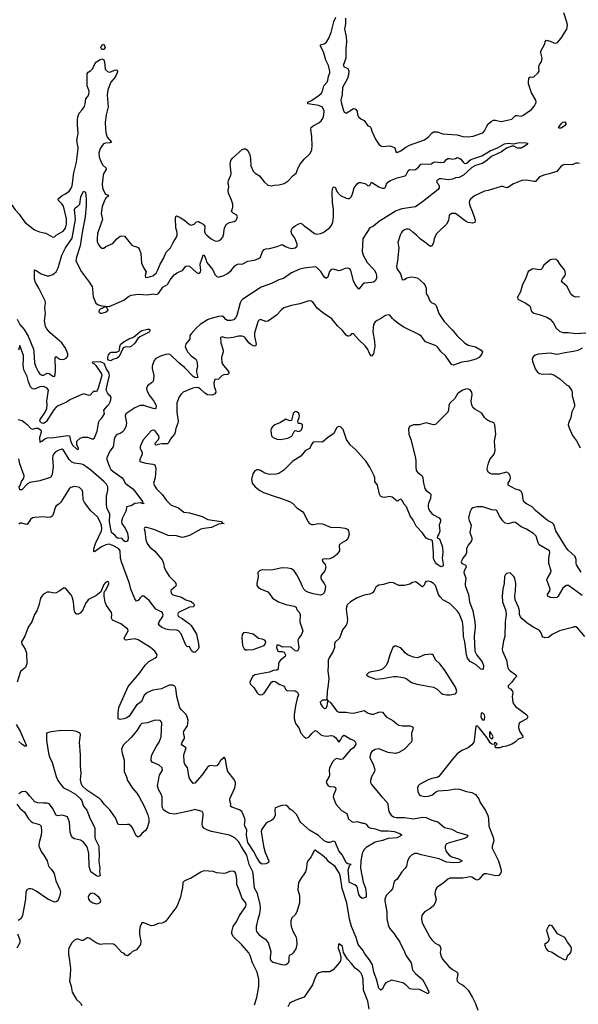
# Model space of a CAD drawing. Header units: inches. Extents: x 1384664 to 1536621, y 460766 to 646467.
# Tile 264 of 488: x 1491808 to 1497938, y 511536 to 522334. Entities that reach past the tile are written whole.
import ezdxf

# ---------------------------------------------------------------- set-up
doc = ezdxf.new("R2010")
doc.units = ezdxf.units.IN
doc.header["$MEASUREMENT"] = 0
doc.layers.add('B4591', color=7, linetype='Continuous')
doc.layers.add('B4592', color=7, linetype='Continuous')

msp = doc.modelspace()

# ---------------------------------------------------------------- linework, layer by layer
at = {"layer": 'B4591', "color": 5}
for points, elevation in [([(1491782, 519050), (1491810, 518990), (1491856, 518936), (1491902, 518862), (1491959, 518719), (1491965, 518690), (1491970, 518570), (1491985, 518525), (1492010, 518477), (1492028, 518448), (1492050, 518437), (1492070, 518437), (1492110, 518456), (1492130, 518452), (1492170, 518423), (1492190, 518419), (1492198, 518442), (1492202, 518490), (1492196, 518630), (1492210, 518639), (1492225, 518625), (1492250, 518610), (1492290, 518608), (1492317, 518623), (1492336, 518644), (1492338, 518670), (1492311, 518730), (1492271, 518790), (1492141, 518901), (1492105, 518945), (1492090, 518970), (1492080, 519030), (1492090, 519110), (1492084, 519170), (1492090, 519230), (1492086, 519250), (1492018, 519390), (1491980, 519450), (1491972, 519488), (1491970, 519590), (1491990, 519585), (1492045, 519545), (1492110, 519526), (1492130, 519525), (1492170, 519539), (1492210, 519570), (1492230, 519612), (1492270, 519750), (1492311, 519830), (1492384, 519936), (1492395, 520000)], 660), ([(1495616, 520000), (1495583, 519950), (1495575, 519930), (1495565, 519790), (1495578, 519750), (1495620, 519670), (1495698, 519590), (1495718, 519558), (1495724, 519530), (1495723, 519497), (1495709, 519471), (1495690, 519456), (1495670, 519450), (1495590, 519444), (1495571, 519429), (1495530, 519379), (1495490, 519429), (1495470, 519469), (1495442, 519582), (1495430, 519600), (1495410, 519610), (1495375, 519605), (1495330, 519582), (1495310, 519579), (1495250, 519596), (1495227, 519593), (1495209, 519571), (1495189, 519511), (1495170, 519495), (1495150, 519515), (1495114, 519574), (1495070, 519616), (1495050, 519622), (1494930, 519609), (1494883, 519597), (1494790, 519556), (1494703, 519497), (1494650, 519481), (1494570, 519442), (1494458, 519402), (1494257, 519270), (1494237, 519250), (1494227, 519230), (1494192, 519090), (1494177, 519063), (1494157, 519043), (1494130, 519035), (1494090, 519036), (1494070, 519047), (1494050, 519070), (1494030, 519083), (1493990, 519079), (1493893, 519053), (1493870, 519043), (1493787, 518990), (1493747, 518953), (1493689, 518890), (1493676, 518870), (1493674, 518830), (1493630, 518780), (1493624, 518750), (1493630, 518730), (1493650, 518690), (1493690, 518648), (1493740, 518610), (1493753, 518590), (1493761, 518530), (1493749, 518491), (1493749, 518470), (1493764, 518410), (1493750, 518405), (1493731, 518409), (1493710, 518422), (1493618, 518518), (1493553, 518570), (1493461, 518661), (1493446, 518666), (1493410, 518661), (1493355, 518645), (1493301, 518619), (1493283, 518597), (1493265, 518550), (1493262, 518530), (1493262, 518510), (1493280, 518430), (1493276, 518384), (1493271, 518369), (1493255, 518350), (1493210, 518320), (1493201, 518290), (1493205, 518270), (1493230, 518215), (1493279, 518150), (1493303, 518110), (1493307, 518090), (1493303, 518077), (1493293, 518067), (1493272, 518068), (1493170, 518104), (1493130, 518103), (1493070, 518077), (1492972, 518010), (1492964, 517990), (1492980, 517910), (1492972, 517870), (1492952, 517830), (1492933, 517810), (1492910, 517797), (1492875, 517785), (1492856, 517764), (1492844, 517730), (1492839, 517670), (1492833, 517650), (1492798, 517602), (1492765, 517530), (1492765, 517510), (1492795, 517430), (1492810, 517402), (1492830, 517382), (1492931, 517310), (1492947, 517290), (1492965, 517250), (1493050, 517188), (1493083, 517150), (1493154, 517050), (1493151, 517031), (1493171, 517029), (1493170, 517026), (1493169, 517029), (1493151, 517029), (1493137, 517037), (1493072, 517028), (1493030, 517003), (1492982, 516990), (1492975, 516950), (1492935, 516870), (1492924, 516830), (1492929, 516810), (1492969, 516750), (1492990, 516703), (1492997, 516650), (1492993, 516627), (1492986, 516614), (1492970, 516607), (1492950, 516618), (1492930, 516649), (1492890, 516645), (1492879, 516650), (1492856, 516676), (1492814, 516710), (1492795, 516825), (1492797, 516910), (1492791, 516931), (1492769, 516970), (1492759, 517010), (1492762, 517110), (1492776, 517176), (1492775, 517210), (1492759, 517239), (1492731, 517271), (1492590, 517395), (1492510, 517451), (1492490, 517458), (1492410, 517470), (1492381, 517481), (1492351, 517511), (1492290, 517613), (1492270, 517625), (1492229, 517610), (1492197, 517590), (1492180, 517570), (1492172, 517550), (1492168, 517530), (1492175, 517430), (1492165, 517350), (1492150, 517318), (1492132, 517308), (1492030, 517275), (1491920, 517260), (1491895, 517245), (1491830, 517179), (1491810, 517178), (1491802, 517210), (1491813, 517227), (1491829, 517270), (1491855, 517305), (1491857, 517330), (1491810, 517464), (1491797, 517517)], 660), ([(1495999, 520000), (1495984, 519970), (1495959, 519890), (1495967, 519830), (1495954, 519690), (1495944, 519630), (1495946, 519606), (1495987, 519547), (1496006, 519486), (1496010, 519482), (1496030, 519484), (1496058, 519502), (1496090, 519510), (1496110, 519512), (1496150, 519508), (1496178, 519498), (1496242, 519442), (1496258, 519418), (1496267, 519390), (1496270, 519328), (1496286, 519306), (1496309, 519250), (1496331, 519230), (1496359, 519219), (1496378, 519198), (1496408, 519110), (1496465, 519025), (1496554, 518934), (1496607, 518867), (1496689, 518789), (1496730, 518764), (1496810, 518746), (1496873, 518710), (1496885, 518690), (1496879, 518670), (1496850, 518630), (1496814, 518610), (1496735, 518590), (1496661, 518579), (1496570, 518544), (1496550, 518550), (1496484, 518644), (1496435, 518690), (1496398, 518738), (1496377, 518757), (1496262, 518802), (1496218, 518858), (1496196, 518876), (1496023, 518963), (1495962, 519002), (1495919, 519039), (1495898, 519058), (1495870, 519094), (1495850, 519098), (1495824, 519090), (1495780, 519060), (1495730, 519035), (1495710, 519020), (1495692, 518990), (1495685, 518910), (1495702, 518810), (1495704, 518750), (1495690, 518669), (1495670, 518645), (1495650, 518664), (1495623, 518723), (1495598, 518758), (1495526, 518826), (1495470, 518889), (1495450, 518889), (1495430, 518865), (1495418, 518862), (1495410, 518862), (1495390, 518875), (1495350, 518925), (1495297, 518977), (1495234, 519054), (1495130, 519121), (1495072, 519170), (1495030, 519232), (1495010, 519246), (1494990, 519250), (1494970, 519248), (1494882, 519218), (1494790, 519201), (1494708, 519172), (1494678, 519150), (1494626, 519094), (1494550, 519037), (1494530, 519027), (1494510, 519025), (1494450, 519045), (1494430, 519036), (1494421, 519019), (1494384, 518896), (1494384, 518864), (1494403, 518777), (1494399, 518761), (1494390, 518753), (1494370, 518756), (1494343, 518770), (1494322, 518790), (1494283, 518843), (1494270, 518855), (1494250, 518863), (1494210, 518864), (1494150, 518848), (1494090, 518841), (1494063, 518843), (1494030, 518856), (1494011, 518850), (1494016, 518790), (1494040, 518710), (1494040, 518690), (1494023, 518630), (1494028, 518570), (1494043, 518543), (1494090, 518490), (1494103, 518470), (1494103, 518457), (1494101, 518450), (1494090, 518444), (1494050, 518440), (1494030, 518432), (1493990, 518390), (1493950, 518387), (1493940, 518350), (1493944, 518310), (1493958, 518270), (1493959, 518250), (1493950, 518230), (1493925, 518215), (1493870, 518220), (1493839, 518239), (1493790, 518285), (1493770, 518296), (1493750, 518300), (1493707, 518293), (1493603, 518250), (1493577, 518223), (1493553, 518190), (1493532, 518128), (1493533, 518030), (1493546, 517930), (1493544, 517910), (1493520, 517850), (1493515, 517810), (1493507, 517790), (1493463, 517737), (1493443, 517697), (1493430, 517684), (1493370, 517682), (1493325, 517675), (1493310, 517668), (1493298, 517670), (1493296, 517690), (1493330, 517731), (1493338, 517750), (1493336, 517770), (1493290, 517829), (1493270, 517833), (1493250, 517825), (1493168, 517730), (1493145, 517690), (1493131, 517650), (1493131, 517630), (1493151, 517590), (1493153, 517570), (1493125, 517510), (1493128, 517490), (1493191, 517470), (1493270, 517459), (1493292, 517452), (1493302, 517410), (1493294, 517310), (1493277, 517250), (1493282, 517230), (1493310, 517188), (1493370, 517128), (1493420, 517060), (1493470, 517010), (1493550, 516982), (1493610, 516932), (1493670, 516925), (1493810, 516887), (1493874, 516854), (1494018, 516830), (1494034, 516814), (1494051, 516810), (1493990, 516803), (1493914, 516766), (1493830, 516755), (1493795, 516745), (1493670, 516677), (1493610, 516657), (1493590, 516656), (1493530, 516672), (1493438, 516678), (1493290, 516740), (1493191, 516769), (1493178, 516762), (1493175, 516750), (1493183, 516723), (1493192, 516630), (1493207, 516590), (1493238, 516550), (1493289, 516509), (1493370, 516410), (1493388, 516372), (1493395, 516330), (1493410, 516288), (1493448, 516230), (1493510, 516170), (1493521, 516150), (1493525, 516130), (1493520, 516120), (1493470, 516079), (1493467, 516070), (1493470, 516043), (1493490, 516025), (1493582, 516002), (1493633, 515973), (1493690, 515952), (1493715, 515930), (1493727, 515910), (1493710, 515893), (1493670, 515890), (1493550, 515832), (1493541, 515810), (1493550, 515789), (1493590, 515766), (1493670, 515710), (1493690, 515691), (1493750, 515595), (1493772, 515488), (1493774, 515450), (1493768, 515430), (1493730, 515395), (1493710, 515396), (1493692, 515412), (1493670, 515459), (1493650, 515455), (1493630, 515473), (1493580, 515600), (1493551, 515631), (1493530, 515640), (1493450, 515642), (1493411, 515650), (1493365, 515670), (1493341, 515690), (1493331, 515710), (1493337, 515730), (1493379, 515790), (1493382, 515810), (1493379, 515819), (1493374, 515830), (1493361, 515841), (1493301, 515870), (1493230, 515965), (1493170, 516010), (1493150, 516012), (1493130, 515995), (1493110, 515965), (1493090, 515956), (1493070, 515981), (1493026, 516090), (1493013, 516150), (1492926, 516390), (1492916, 516430), (1492909, 516509), (1492894, 516534), (1492830, 516569), (1492790, 516582), (1492754, 516574), (1492706, 516554), (1492630, 516497), (1492623, 516503), (1492623, 516530), (1492641, 516590), (1492707, 516730), (1492711, 516751), (1492705, 516790), (1492681, 516850), (1492662, 516882), (1492587, 516947), (1492519, 517039), (1492506, 517070), (1492502, 517150), (1492494, 517174), (1492463, 517203), (1492432, 517212), (1492410, 517214), (1492370, 517204), (1492350, 517190), (1492258, 517042), (1492239, 517021), (1492210, 517002), (1492201, 516990), (1492176, 516910), (1492167, 516893), (1492150, 516877), (1492115, 516875), (1492070, 516882), (1491970, 516876), (1491950, 516870), (1491926, 516854), (1491890, 516798), (1491870, 516800), (1491830, 516812), (1491810, 516812), (1491798, 516802)], 680), ([(1492059, 520000), (1492094, 519994), (1492170, 519950), (1492190, 519951), (1492210, 519971), (1492258, 520000)], 680), ([(1492495, 520000), (1492470, 519855), (1492430, 519730), (1492426, 519690), (1492488, 519568), (1492576, 519450), (1492603, 519403), (1492608, 519388), (1492610, 519330), (1492616, 519296), (1492645, 519225), (1492670, 519207), (1492710, 519194), (1492790, 519190), (1492950, 519258), (1493002, 519298), (1493030, 519312), (1493110, 519325), (1493210, 519315), (1493270, 519329), (1493310, 519319), (1493330, 519332), (1493379, 519401), (1493430, 519430), (1493458, 519482), (1493504, 519536), (1493539, 519561), (1493596, 519584), (1493630, 519630), (1493650, 519635), (1493670, 519630), (1493750, 519560), (1493770, 519550), (1493784, 519556), (1493793, 519567), (1493796, 519584), (1493789, 519649), (1493792, 519668), (1493805, 519695), (1493823, 519750), (1493830, 519755), (1493842, 519730), (1493860, 519670), (1493926, 519590), (1493950, 519540), (1493970, 519518), (1493990, 519510), (1494050, 519529), (1494090, 519550), (1494130, 519583), (1494170, 519633), (1494190, 519650), (1494210, 519656), (1494250, 519654), (1494310, 519686), (1494384, 519696), (1494430, 519713), (1494450, 519731), (1494472, 519790), (1494490, 519814), (1494510, 519821), (1494550, 519825), (1494633, 519847), (1494690, 519869), (1494725, 519845), (1494760, 519830), (1494794, 519826), (1494830, 519831), (1494853, 519850), (1494854, 519874), (1494824, 519944), (1494792, 519990), (1494790, 520000)], 660), ([(1492667, 520000), (1492663, 519990), (1492658, 519930), (1492660, 519900), (1492670, 519871), (1492690, 519843), (1492710, 519828), (1492730, 519828), (1492754, 519846), (1492830, 519878), (1492873, 519930), (1492910, 519959), (1492930, 519965), (1492958, 519958), (1493040, 519860), (1493053, 519853), (1493100, 519840), (1493113, 519833), (1493120, 519820), (1493136, 519770), (1493145, 519665), (1493170, 519610), (1493197, 519570), (1493186, 519530), (1493190, 519508), (1493218, 519510), (1493270, 519524), (1493305, 519555), (1493325, 519590), (1493350, 519651), (1493387, 519713), (1493416, 519784), (1493464, 519830), (1493493, 519890), (1493530, 519950), (1493537, 519970), (1493537, 519990), (1493535, 520000)], 680), ([(1493841, 520000), (1493845, 519990), (1493861, 519970), (1493910, 519929), (1493950, 519910), (1493970, 519906), (1493990, 519908), (1494010, 519918), (1494038, 519950), (1494050, 519990), (1494050, 520000)], 680), ([(1495030, 520000), (1495043, 519990), (1495070, 519982), (1495110, 519988), (1495137, 520000)], 660), ([(1496397, 520000), (1496378, 519982), (1496358, 519930), (1496350, 519889), (1496330, 519849), (1496310, 519850), (1496255, 519895), (1496206, 519926), (1496163, 519970), (1496127, 520000)], 680), ([(1497950, 519294), (1497912, 519292), (1497881, 519301), (1497861, 519321), (1497813, 519410), (1497766, 519450), (1497755, 519470), (1497765, 519490), (1497794, 519530), (1497798, 519550), (1497795, 519570), (1497787, 519590), (1497738, 519650), (1497712, 519690), (1497690, 519704), (1497650, 519707), (1497625, 519695), (1497560, 519640), (1497539, 519601), (1497530, 519593), (1497510, 519592), (1497450, 519602), (1497430, 519598), (1497389, 519571), (1497358, 519490), (1497326, 519430), (1497302, 519350), (1497272, 519290), (1497275, 519270), (1497310, 519249), (1497364, 519224), (1497400, 519200), (1497410, 519190), (1497422, 519142), (1497430, 519130), (1497450, 519116), (1497510, 519100), (1497591, 519071), (1497629, 519049), (1497665, 519005), (1497696, 518950), (1497730, 518919), (1497770, 518904), (1497830, 518905), (1497910, 518894), (1498019, 518899)], 720), ([(1491790, 517948), (1491837, 517937), (1491890, 517896), (1491930, 517850), (1491950, 517842), (1491986, 517854), (1492010, 517854), (1492037, 517837), (1492044, 517830), (1492045, 517810), (1492026, 517750), (1492030, 517702), (1492050, 517710), (1492083, 517737), (1492110, 517747), (1492182, 517750), (1492335, 517775), (1492353, 517770), (1492370, 517706), (1492390, 517665), (1492430, 517626), (1492444, 517624), (1492450, 517618), (1492454, 517630), (1492437, 517670), (1492437, 517710), (1492470, 517743), (1492505, 517755), (1492536, 517756), (1492554, 517754), (1492610, 517734), (1492630, 517749), (1492659, 517821), (1492664, 517864), (1492677, 517923), (1492683, 517937), (1492712, 517970), (1492738, 518010), (1492730, 518053), (1492770, 518099), (1492788, 518112), (1492804, 518150), (1492811, 518190), (1492802, 518210), (1492790, 518216), (1492770, 518241), (1492758, 518270), (1492770, 518342), (1492795, 518430), (1492785, 518465), (1492757, 518510), (1492738, 518558), (1492714, 518574), (1492690, 518581), (1492610, 518579), (1492605, 518575), (1492605, 518570), (1492623, 518563), (1492643, 518543), (1492705, 518450), (1492711, 518430), (1492670, 518291), (1492650, 518252), (1492630, 518261), (1492609, 518250), (1492583, 518217), (1492570, 518211), (1492510, 518230), (1492490, 518225), (1492367, 518170), (1492320, 518140), (1492230, 518100), (1492210, 518086), (1492183, 518057), (1492097, 517923), (1492070, 517907), (1492050, 517910), (1492030, 517930), (1492033, 517950), (1492087, 518030), (1492105, 518070), (1492111, 518110), (1492106, 518150), (1492123, 518270), (1492110, 518292), (1492070, 518312), (1492030, 518309), (1491970, 518282), (1491950, 518284), (1491926, 518306), (1491903, 518363), (1491890, 518419), (1491855, 518495), (1491845, 518550), (1491851, 518611), (1491850, 518651), (1491810, 518762), (1491796, 518710)], 640), ([(1497981, 518730), (1497933, 518707), (1497886, 518694), (1497790, 518681), (1497724, 518664), (1497703, 518663), (1497630, 518678), (1497496, 518664), (1497465, 518655), (1497443, 518637), (1497433, 518610), (1497437, 518590), (1497465, 518505), (1497490, 518467), (1497514, 518454), (1497546, 518446), (1497630, 518450), (1497670, 518439), (1497735, 518395), (1497810, 518331), (1497830, 518319), (1497864, 518270), (1497870, 518250), (1497871, 518209), (1497898, 518118), (1497898, 518090), (1497868, 518032), (1497856, 517970), (1497831, 517910), (1497828, 517890), (1497837, 517857), (1497875, 517775), (1497917, 517717), (1497958, 517638)], 720), ([(1497970, 516274), (1497917, 516357), (1497913, 516370), (1497914, 516414), (1497905, 516445), (1497830, 516512), (1497810, 516539), (1497693, 516730), (1497670, 516797), (1497650, 516815), (1497601, 516841), (1497470, 516952), (1497430, 516991), (1497370, 517023), (1497343, 517043), (1497332, 517070), (1497327, 517130), (1497310, 517160), (1497290, 517175), (1497250, 517185), (1497169, 517230), (1497169, 517250), (1497191, 517289), (1497194, 517310), (1497192, 517330), (1497176, 517356), (1497150, 517371), (1497070, 517350), (1496990, 517350), (1496970, 517356), (1496950, 517370), (1496940, 517390), (1496939, 517410), (1496951, 517470), (1496968, 517510), (1497015, 517570), (1497026, 517610), (1497020, 517710), (1497032, 517790), (1497022, 517890), (1497010, 517911), (1496953, 517933), (1496929, 517949), (1496910, 517970), (1496878, 518018), (1496802, 518062), (1496782, 518082), (1496768, 518110), (1496764, 518150), (1496775, 518225), (1496771, 518250), (1496753, 518273), (1496730, 518283), (1496710, 518284), (1496670, 518270), (1496630, 518246), (1496613, 518230), (1496582, 518178), (1496529, 518130), (1496519, 518101), (1496515, 518050), (1496507, 518030), (1496380, 517900), (1496370, 517893), (1496350, 517891), (1496270, 517912), (1496190, 517890), (1496130, 517890), (1496087, 517873), (1496073, 517847), (1496078, 517790), (1496101, 517730), (1496151, 517530), (1496157, 517490), (1496154, 517430), (1496158, 517390), (1496173, 517370), (1496207, 517347), (1496224, 517330), (1496233, 517310), (1496239, 517250), (1496254, 517194), (1496269, 517169), (1496305, 517145), (1496318, 517130), (1496316, 517084), (1496293, 517030), (1496290, 517010), (1496290, 516990), (1496296, 516970), (1496310, 516943), (1496330, 516918), (1496350, 516902), (1496412, 516872), (1496426, 516850), (1496425, 516830), (1496413, 516790), (1496417, 516723), (1496407, 516693), (1496393, 516670), (1496391, 516651), (1496410, 516639), (1496421, 516621), (1496448, 516550), (1496452, 516490), (1496445, 516430), (1496456, 516364), (1496454, 516346), (1496442, 516338), (1496430, 516335), (1496384, 516364), (1496370, 516381), (1496354, 516414), (1496349, 516430), (1496350, 516490), (1496337, 516617), (1496327, 516627), (1496290, 516636), (1496270, 516648), (1496223, 516710), (1496159, 516779), (1496125, 516845), (1496093, 516893), (1496054, 516990), (1496025, 517025), (1496010, 517056), (1495990, 517076), (1495971, 517070), (1495962, 517058), (1495950, 517052), (1495896, 517096), (1495870, 517104), (1495810, 517093), (1495790, 517097), (1495767, 517110), (1495757, 517130), (1495733, 517230), (1495707, 517270), (1495704, 517310), (1495698, 517330), (1495650, 517425), (1495610, 517490), (1495495, 517615), (1495435, 517670), (1495395, 517730), (1495358, 517838), (1495330, 517868), (1495310, 517873), (1495290, 517862), (1495250, 517792), (1495190, 517753), (1495130, 517699), (1495050, 517705), (1495030, 517700), (1495010, 517676), (1494997, 517643), (1494988, 517632), (1494945, 517610), (1494892, 517548), (1494806, 517494), (1494706, 517394), (1494650, 517358), (1494622, 517350), (1494550, 517346), (1494499, 517359), (1494451, 517391), (1494430, 517398), (1494410, 517397), (1494390, 517388), (1494367, 517353), (1494352, 517290), (1494359, 517250), (1494392, 517210), (1494442, 517170), (1494485, 517150), (1494610, 517104), (1494670, 517087), (1494769, 517049), (1494803, 517030), (1494850, 516980), (1494910, 516939), (1494930, 516914), (1494970, 516832), (1494990, 516808), (1495010, 516799), (1495030, 516797), (1495090, 516807), (1495130, 516805), (1495218, 516770), (1495330, 516764), (1495377, 516757), (1495406, 516746), (1495418, 516730), (1495422, 516690), (1495411, 516650), (1495390, 516621), (1495331, 516590), (1495315, 516570), (1495319, 516510), (1495288, 516470), (1495250, 516440), (1495210, 516422), (1495170, 516418), (1495150, 516421), (1495130, 516415), (1495126, 516410), (1495136, 516390), (1495160, 516360), (1495168, 516330), (1495156, 516290), (1495124, 516250), (1495114, 516230), (1495112, 516210), (1495121, 516190), (1495150, 516150), (1495163, 516123), (1495157, 516070), (1495149, 516050), (1495130, 516030), (1495110, 516024), (1495030, 516039), (1494970, 516055), (1494947, 516067), (1494927, 516087), (1494910, 516117), (1494889, 516170), (1494850, 516247), (1494819, 516290), (1494790, 516311), (1494750, 516319), (1494690, 516321), (1494570, 516296), (1494470, 516300), (1494438, 516290), (1494424, 516276), (1494421, 516270), (1494424, 516224), (1494409, 516150), (1494412, 516130), (1494425, 516110), (1494450, 516093), (1494530, 516058), (1494554, 516034), (1494566, 516010), (1494583, 515990), (1494649, 515949), (1494730, 515919), (1494821, 515901), (1494841, 515890), (1494847, 515870), (1494875, 515835), (1494887, 515810), (1494882, 515730), (1494914, 515630), (1494901, 515590), (1494870, 515550), (1494862, 515530), (1494871, 515449), (1494868, 515430), (1494855, 515410), (1494850, 515407), (1494830, 515412), (1494790, 515447), (1494770, 515457), (1494694, 515454), (1494650, 515474), (1494630, 515475), (1494626, 515450), (1494641, 515410), (1494650, 515404), (1494690, 515405), (1494710, 515396), (1494726, 515370), (1494722, 515350), (1494671, 515309), (1494655, 515290), (1494647, 515270), (1494643, 515210), (1494630, 515201), (1494590, 515196), (1494550, 515178), (1494390, 515149), (1494362, 515130), (1494332, 515070), (1494337, 515050), (1494376, 515010), (1494413, 514953), (1494430, 514937), (1494450, 514929), (1494470, 514934), (1494490, 514949), (1494570, 515070), (1494590, 515079), (1494610, 515077), (1494663, 515043), (1494703, 515030), (1494715, 515015), (1494728, 514988), (1494739, 514979), (1494750, 514975), (1494810, 514976), (1494830, 514973), (1494850, 514963), (1494861, 514950), (1494867, 514930), (1494852, 514888), (1494834, 514810), (1494819, 514710), (1494821, 514670), (1494836, 514616), (1494870, 514568), (1494895, 514510), (1494928, 514470), (1494950, 514456), (1494970, 514460), (1494985, 514470), (1495013, 514507), (1495050, 514539), (1495070, 514533), (1495112, 514492), (1495130, 514482), (1495170, 514477), (1495230, 514483), (1495255, 514475), (1495279, 514459), (1495310, 514411), (1495330, 514431), (1495350, 514477), (1495370, 514487), (1495443, 514443), (1495472, 514432), (1495494, 514410), (1495497, 514390), (1495487, 514370), (1495470, 514350), (1495436, 514324), (1495350, 514223), (1495330, 514221), (1495290, 514232), (1495270, 514225), (1495243, 514197), (1495207, 514130), (1495204, 514104), (1495208, 514052), (1495205, 514035), (1495177, 513990), (1495171, 513970), (1495195, 513930), (1495210, 513923), (1495262, 513922), (1495275, 513915), (1495276, 513890), (1495250, 513830), (1495248, 513810), (1495270, 513750), (1495285, 513725), (1495341, 513661), (1495399, 513630), (1495416, 513570), (1495450, 513540), (1495470, 513533), (1495510, 513539), (1495570, 513522), (1495590, 513522), (1495610, 513512), (1495627, 513487), (1495652, 513472), (1495710, 513459), (1495770, 513439), (1495850, 513439), (1495916, 513430), (1495981, 513410), (1496001, 513390), (1495950, 513361), (1495850, 513355), (1495788, 513332), (1495710, 513314), (1495610, 513257), (1495586, 513230), (1495567, 513190), (1495551, 513110), (1495549, 513030), (1495576, 512876), (1495604, 512810), (1495610, 512750), (1495610, 512709), (1495570, 512697), (1495550, 512707), (1495530, 512739), (1495515, 512810), (1495507, 512827), (1495485, 512845), (1495429, 512870), (1495422, 512890), (1495414, 513010), (1495430, 513065), (1495446, 513070), (1495410, 513076), (1495390, 513089), (1495350, 513170), (1495310, 513219), (1495270, 513317), (1495250, 513325), (1495210, 513312), (1495190, 513311), (1495150, 513327), (1495086, 513386), (1494990, 513447), (1494895, 513530), (1494884, 513544), (1494850, 513615), (1494810, 513655), (1494775, 513675), (1494750, 513704), (1494730, 513718), (1494683, 513717), (1494612, 513690), (1494607, 513670), (1494610, 513610), (1494595, 513570), (1494570, 513550), (1494530, 513534), (1494510, 513519), (1494462, 513450), (1494457, 513430), (1494482, 513270), (1494502, 513202), (1494543, 513110), (1494540, 513090), (1494510, 513076), (1494470, 513073), (1494450, 513085), (1494410, 513147), (1494375, 513215), (1494310, 513310), (1494298, 513390), (1494299, 513450), (1494278, 513490), (1494274, 513510), (1494282, 513550), (1494279, 513570), (1494258, 513630), (1494245, 513650), (1494221, 513670), (1494137, 513697), (1494122, 513710), (1494125, 513730), (1494114, 513770), (1494114, 513790), (1494170, 513910), (1494178, 513950), (1494176, 513970), (1494161, 514001), (1494094, 514090), (1494081, 514130), (1494066, 514226), (1494050, 514248), (1494044, 514236), (1494010, 514211), (1493996, 514184), (1493970, 514152), (1493950, 514147), (1493910, 514156), (1493890, 514152), (1493870, 514135), (1493810, 514053), (1493730, 513962), (1493710, 513959), (1493671, 514011), (1493664, 514036), (1493655, 514115), (1493649, 514130), (1493620, 514170), (1493614, 514190), (1493611, 514270), (1493636, 514350), (1493595, 514375), (1493585, 514390), (1493590, 514410), (1493617, 514450), (1493618, 514470), (1493607, 514510), (1493610, 514530), (1493648, 514590), (1493657, 514650), (1493647, 514690), (1493635, 514715), (1493584, 514764), (1493567, 514787), (1493534, 514910), (1493521, 515001), (1493510, 515023), (1493490, 515034), (1493450, 515036), (1493364, 514996), (1493270, 514980), (1493210, 514957), (1493173, 514927), (1493144, 514856), (1493090, 514815), (1493010, 514694), (1492984, 514676), (1492950, 514665), (1492910, 514660), (1492890, 514668), (1492888, 514728), (1492896, 514790), (1493000, 515020), (1493128, 515170), (1493184, 515256), (1493226, 515294), (1493291, 515330), (1493313, 515350), (1493316, 515370), (1493290, 515407), (1493243, 515450), (1493110, 515534), (1493070, 515543), (1492970, 515530), (1492959, 515539), (1492955, 515550), (1492998, 515630), (1492994, 515650), (1492918, 515710), (1492826, 515750), (1492814, 515770), (1492818, 515810), (1492814, 515834), (1492762, 515910), (1492747, 515947), (1492736, 516010), (1492734, 516046), (1492738, 516062), (1492750, 516075), (1492780, 516130), (1492785, 516150), (1492782, 516170), (1492770, 516174), (1492750, 516163), (1492730, 516138), (1492700, 516060), (1492644, 516016), (1492570, 515980), (1492561, 515970), (1492532, 515930), (1492506, 515870), (1492493, 515850), (1492470, 515826), (1492450, 515814), (1492430, 515815), (1492415, 515835), (1492405, 515870), (1492397, 515950), (1492383, 516003), (1492371, 516031), (1492310, 516099), (1492290, 516099), (1492250, 516070), (1492210, 516048), (1492185, 516045), (1492136, 516056), (1492110, 516056), (1492070, 516032), (1492051, 516010), (1492037, 515990), (1492017, 515910), (1491995, 515850), (1491969, 515810), (1491940, 515730), (1491900, 515670), (1491866, 515574), (1491828, 515512), (1491830, 515490), (1491870, 515430), (1491884, 515390), (1491885, 515270), (1491881, 515250), (1491871, 515230), (1491816, 515184), (1491780, 515070)], 720), ([(1497980, 516020), (1497830, 516127), (1497810, 516127), (1497790, 516118), (1497770, 516100), (1497716, 516010), (1497702, 515998), (1497670, 515992), (1497636, 515996), (1497607, 516007), (1497603, 516010), (1497600, 516030), (1497625, 516070), (1497631, 516090), (1497594, 516190), (1497599, 516210), (1497636, 516270), (1497639, 516290), (1497614, 516370), (1497616, 516430), (1497626, 516490), (1497622, 516510), (1497510, 516576), (1497496, 516596), (1497477, 516670), (1497450, 516697), (1497368, 516748), (1497312, 516772), (1497250, 516821), (1497230, 516823), (1497170, 516806), (1497134, 516814), (1497110, 516838), (1497072, 516890), (1497044, 516950), (1497030, 516956), (1496990, 516960), (1496890, 516990), (1496830, 516990), (1496781, 516979), (1496765, 516970), (1496748, 516932), (1496733, 516870), (1496740, 516840), (1496763, 516790), (1496747, 516710), (1496768, 516650), (1496770, 516630), (1496762, 516610), (1496728, 516570), (1496717, 516550), (1496710, 516530), (1496710, 516490), (1496703, 516470), (1496670, 516429), (1496651, 516390), (1496661, 516370), (1496696, 516356), (1496706, 516346), (1496709, 516330), (1496686, 516290), (1496682, 516270), (1496704, 516210), (1496695, 516150), (1496698, 516130), (1496732, 516030), (1496743, 515950), (1496779, 515850), (1496802, 515730), (1496806, 515670), (1496794, 515574), (1496803, 515410), (1496824, 515364), (1496882, 515290), (1496896, 515250), (1496895, 515210), (1496890, 515207), (1496870, 515213), (1496819, 515259), (1496750, 515296), (1496722, 515330), (1496710, 515370), (1496694, 515510), (1496678, 515570), (1496675, 515670), (1496667, 515730), (1496630, 515822), (1496610, 515850), (1496530, 515931), (1496453, 515973), (1496424, 516004), (1496404, 516030), (1496370, 516127), (1496350, 516150), (1496318, 516170), (1496290, 516178), (1496266, 516174), (1496257, 516163), (1496248, 516132), (1496230, 516114), (1496210, 516124), (1496170, 516159), (1496150, 516169), (1496120, 516160), (1496090, 516144), (1496030, 516129), (1495970, 516129), (1495910, 516157), (1495870, 516163), (1495800, 516140), (1495750, 516132), (1495730, 516123), (1495717, 516110), (1495705, 516090), (1495699, 516070), (1495681, 516050), (1495650, 516035), (1495590, 516022), (1495510, 515993), (1495437, 515950), (1495403, 515917), (1495393, 515890), (1495392, 515870), (1495406, 515754), (1495398, 515710), (1495390, 515693), (1495350, 515644), (1495316, 515550), (1495270, 515509), (1495264, 515490), (1495261, 515450), (1495249, 515410), (1495203, 515337), (1495192, 515310), (1495193, 515250), (1495189, 515190), (1495199, 515110), (1495191, 515009), (1495183, 514970), (1495180, 514880), (1495167, 514873), (1495128, 514870), (1495106, 514850), (1495109, 514830), (1495130, 514799), (1495150, 514780), (1495170, 514785), (1495182, 514810), (1495186, 514830), (1495188, 514868), (1495182, 514878), (1495190, 514872), (1495197, 514857), (1495210, 514854), (1495230, 514830), (1495290, 514750), (1495310, 514739), (1495390, 514741), (1495430, 514731), (1495470, 514729), (1495590, 514758), (1495631, 514730), (1495670, 514719), (1495690, 514719), (1495750, 514740), (1495770, 514743), (1495790, 514739), (1495830, 514690), (1495903, 514650), (1495948, 514610), (1495970, 514597), (1496010, 514589), (1496090, 514590), (1496118, 514578), (1496125, 514570), (1496124, 514550), (1496109, 514510), (1496110, 514430), (1496106, 514414), (1496029, 514330), (1495970, 514297), (1495932, 514288), (1495850, 514298), (1495750, 514336), (1495710, 514332), (1495674, 514310), (1495662, 514290), (1495650, 514250), (1495654, 514230), (1495686, 514170), (1495707, 514110), (1495702, 514090), (1495668, 514030), (1495657, 513990), (1495659, 513970), (1495668, 513948), (1495782, 513810), (1495842, 513750), (1495849, 513730), (1495855, 513670), (1495863, 513643), (1495884, 513610), (1495910, 513590), (1495944, 513584), (1496030, 513583), (1496130, 513570), (1496230, 513588), (1496270, 513585), (1496330, 513555), (1496396, 513536), (1496470, 513475), (1496550, 513455), (1496610, 513422), (1496724, 513390), (1496719, 513370), (1496690, 513355), (1496510, 513303), (1496488, 513292), (1496477, 513270), (1496477, 513250), (1496489, 513210), (1496520, 513170), (1496550, 513152), (1496623, 513130), (1496664, 513110), (1496631, 513090), (1496573, 513087), (1496490, 513096), (1496410, 513130), (1496215, 513175), (1496170, 513191), (1496141, 513190), (1496107, 513173), (1496086, 513150), (1496065, 513110), (1496051, 513050), (1496039, 513030), (1496003, 512990), (1495950, 512909), (1495916, 512884), (1495898, 512802), (1495881, 512779), (1495830, 512730), (1495815, 512690), (1495814, 512670), (1495837, 512550), (1495837, 512477), (1495853, 512407), (1495867, 512370), (1495916, 512310), (1495978, 512218), (1496032, 512112), (1496050, 512066), (1496103, 511990), (1496120, 511910), (1496155, 511870), (1496227, 511807), (1496244, 511784), (1496292, 511690), (1496299, 511670), (1496291, 511650), (1496197, 511697), (1496110, 511701), (1496090, 511707), (1496045, 511750), (1496012, 511772), (1495890, 511802), (1495825, 511770), (1495810, 511753), (1495790, 511707), (1495770, 511690), (1495750, 511712), (1495722, 511810), (1495694, 511890), (1495678, 511970), (1495645, 512025), (1495595, 512090), (1495573, 512130), (1495523, 512190), (1495501, 512270), (1495450, 512388), (1495428, 512470), (1495397, 512650), (1495346, 512806), (1495330, 512930), (1495319, 512970), (1495270, 513046), (1495199, 513099), (1495174, 513130), (1495130, 513168), (1495050, 513225), (1495038, 513222), (1495007, 513153), (1494970, 513109), (1494960, 513080), (1494954, 513030), (1494943, 512990), (1494888, 512910), (1494868, 512870), (1494862, 512790), (1494878, 512730), (1494877, 512650), (1494850, 512550), (1494830, 512516), (1494795, 512485), (1494783, 512450), (1494782, 512422), (1494787, 512390), (1494810, 512330), (1494838, 512278), (1494845, 512250), (1494848, 512190), (1494837, 512143), (1494810, 512100), (1494790, 512083), (1494764, 512070), (1494760, 512050), (1494763, 512010), (1494753, 511987), (1494731, 511969), (1494710, 511966), (1494690, 511970), (1494590, 511995), (1494570, 512007), (1494560, 512030), (1494559, 512050), (1494568, 512110), (1494539, 512210), (1494518, 512238), (1494468, 512268), (1494444, 512290), (1494410, 512334), (1494406, 512350), (1494406, 512390), (1494425, 512470), (1494445, 512530), (1494452, 512590), (1494448, 512630), (1494416, 512750), (1494384, 512810), (1494371, 512970), (1494365, 512990), (1494326, 513070), (1494299, 513170), (1494241, 513261), (1494210, 513322), (1494170, 513362), (1494110, 513390), (1493912, 513432), (1493870, 513447), (1493830, 513468), (1493815, 513490), (1493811, 513510), (1493823, 513610), (1493822, 513630), (1493810, 513652), (1493730, 513672), (1493684, 513656), (1493510, 513621), (1493455, 513630), (1493410, 513650), (1493388, 513668), (1493375, 513690), (1493370, 513710), (1493372, 513810), (1493361, 513841), (1493330, 513890), (1493322, 513930), (1493341, 514050), (1493375, 514105), (1493373, 514130), (1493338, 514158), (1493263, 514190), (1493252, 514210), (1493250, 514230), (1493260, 514270), (1493310, 514366), (1493338, 514410), (1493359, 514470), (1493367, 514627), (1493350, 514649), (1493290, 514651), (1493210, 514624), (1493150, 514615), (1493130, 514598), (1493097, 514543), (1493035, 514465), (1492943, 514377), (1492927, 514333), (1492932, 514290), (1492954, 514214), (1492956, 514090), (1492981, 514030), (1492992, 513992), (1493046, 513906), (1493093, 513850), (1493119, 513810), (1493173, 513710), (1493214, 513614), (1493226, 513570), (1493226, 513530), (1493208, 513470), (1493190, 513443), (1493150, 513410), (1493130, 513382), (1493110, 513369), (1493085, 513385), (1493046, 513470), (1493031, 513491), (1493010, 513507), (1492990, 513509), (1492924, 513504), (1492890, 513509), (1492859, 513579), (1492797, 513670), (1492736, 513730), (1492707, 513770), (1492687, 513790), (1492544, 513884), (1492492, 513932), (1492481, 513961), (1492477, 513997), (1492483, 514070), (1492475, 514150), (1492475, 514270), (1492463, 514410), (1492476, 514490), (1492471, 514510), (1492430, 514528), (1492394, 514534), (1492270, 514538), (1492150, 514525), (1492102, 514510), (1492103, 514430), (1492123, 514290), (1492134, 514250), (1492166, 514186), (1492210, 514034), (1492227, 513990), (1492269, 513930), (1492290, 513909), (1492345, 513885), (1492422, 513842), (1492473, 513793), (1492489, 513769), (1492510, 513710), (1492544, 513664), (1492581, 513570), (1492627, 513487), (1492632, 513470), (1492631, 513370), (1492635, 513350), (1492675, 513270), (1492678, 513250), (1492681, 513170), (1492678, 513098), (1492688, 513032), (1492685, 512990), (1492690, 512950), (1492670, 512939), (1492650, 512945), (1492588, 512988), (1492570, 513048), (1492568, 513190), (1492551, 513251), (1492539, 513279), (1492510, 513315), (1492475, 513335), (1492410, 513350), (1492390, 513363), (1492378, 513378), (1492362, 513422), (1492355, 513535), (1492331, 513591), (1492290, 513607), (1492270, 513609), (1492230, 513603), (1492210, 513609), (1492168, 513688), (1492130, 513736), (1492110, 513742), (1492070, 513740), (1492005, 513745), (1491976, 513756), (1491918, 513818), (1491890, 513856), (1491870, 513869), (1491830, 513865), (1491797, 513843)], 740), ([(1498010, 515569), (1497930, 515665), (1497910, 515676), (1497890, 515676), (1497873, 515667), (1497731, 515630), (1497651, 515590), (1497610, 515557), (1497570, 515554), (1497547, 515567), (1497529, 515610), (1497510, 515638), (1497450, 515667), (1497377, 515717), (1497323, 515763), (1497304, 515784), (1497294, 515810), (1497292, 515850), (1497282, 515890), (1497246, 515970), (1497242, 516010), (1497249, 516069), (1497252, 516150), (1497241, 516210), (1497230, 516229), (1497190, 516268), (1497150, 516259), (1497138, 516250), (1497130, 516226), (1497125, 516150), (1497110, 516090), (1497104, 516010), (1497108, 515950), (1497142, 515850), (1497148, 515810), (1497135, 515730), (1497133, 515570), (1497119, 515521), (1497102, 515430), (1497106, 515410), (1497150, 515310), (1497164, 515224), (1497172, 515210), (1497192, 515192), (1497253, 515150), (1497259, 515130), (1497235, 515105), (1497210, 515067), (1497167, 515030), (1497169, 515009), (1497194, 514994), (1497216, 514970), (1497221, 514950), (1497212, 514910), (1497220, 514850), (1497227, 514830), (1497250, 514803), (1497372, 514712), (1497384, 514690), (1497374, 514666), (1497295, 514625), (1497285, 514610), (1497283, 514570), (1497293, 514533), (1497332, 514470), (1497321, 514459), (1497278, 514442), (1497246, 514410), (1497210, 514387), (1497150, 514366), (1497102, 514358), (1497082, 514350), (1497030, 514349), (1497026, 514374), (1497046, 514390), (1497030, 514406), (1497018, 514402), (1497014, 514386), (1496990, 514388), (1496970, 514402), (1496937, 514457), (1496850, 514569), (1496830, 514588), (1496814, 514586), (1496797, 514430), (1496790, 514409), (1496770, 514381), (1496730, 514349), (1496661, 514319), (1496610, 514284), (1496556, 514224), (1496406, 514034), (1496390, 514024), (1496330, 514012), (1496290, 513998), (1496195, 513945), (1496181, 513930), (1496174, 513910), (1496177, 513870), (1496190, 513838), (1496206, 513826), (1496250, 513816), (1496290, 513818), (1496330, 513830), (1496383, 513870), (1496402, 513878), (1496510, 513884), (1496590, 513899), (1496634, 513894), (1496710, 513868), (1496770, 513859), (1496810, 513838), (1496846, 513790), (1496862, 513750), (1496920, 513660), (1496945, 513605), (1496953, 513570), (1496958, 513490), (1497004, 513370), (1497012, 513330), (1496992, 513270), (1496994, 513250), (1497061, 513110), (1497092, 513008), (1497092, 512990), (1497085, 512970), (1497067, 512950), (1497030, 512946), (1496932, 512968), (1496910, 512967), (1496883, 512950), (1496850, 512908), (1496830, 512898), (1496810, 512905), (1496770, 512931), (1496750, 512933), (1496670, 512920), (1496530, 512919), (1496507, 512910), (1496450, 512859), (1496390, 512821), (1496370, 512790), (1496363, 512743), (1496378, 512690), (1496368, 512650), (1496350, 512614), (1496310, 512582), (1496249, 512551), (1496220, 512510), (1496217, 512470), (1496226, 512430), (1496310, 512271), (1496330, 512242), (1496366, 512206), (1496410, 512184), (1496424, 512170), (1496431, 512149), (1496423, 512103), (1496431, 512070), (1496447, 512030), (1496517, 511950), (1496557, 511917), (1496607, 511887), (1496615, 511870), (1496606, 511810), (1496609, 511789), (1496630, 511766), (1496668, 511748), (1496691, 511731), (1496731, 511690), (1496778, 511610), (1496810, 511545), (1496834, 511470)], 760), ([(1491770, 514605), (1491813, 514530), (1491882, 514370), (1491870, 514363), (1491830, 514388), (1491799, 514419)], 720), ([(1491777, 513730), (1491810, 513688), (1491862, 513642), (1491906, 513570), (1491930, 513544), (1491950, 513529), (1492026, 513506), (1492045, 513490), (1492048, 513430), (1492044, 513390), (1492021, 513310), (1492019, 513270), (1492046, 513206), (1492073, 513170), (1492108, 513108), (1492125, 513050), (1492156, 513016), (1492188, 512970), (1492203, 512890), (1492250, 512795), (1492256, 512764), (1492250, 512730), (1492228, 512670), (1492210, 512659), (1492190, 512657), (1492116, 512690), (1491990, 512777), (1491950, 512797), (1491930, 512803), (1491910, 512802), (1491890, 512794), (1491874, 512770), (1491872, 512690), (1491838, 512510), (1491823, 512477), (1491810, 512465), (1491790, 512454)], 740), ([(1494386, 511530), (1494411, 511610), (1494432, 511730), (1494431, 511811), (1494413, 511890), (1494364, 511990), (1494338, 512070), (1494322, 512102), (1494247, 512187), (1494155, 512275), (1494135, 512310), (1494135, 512330), (1494150, 512390), (1494192, 512448), (1494222, 512510), (1494288, 512610), (1494293, 512630), (1494290, 512650), (1494250, 512695), (1494222, 512782), (1494198, 512830), (1494192, 512850), (1494191, 512910), (1494180, 512970), (1494170, 512990), (1494155, 512995), (1494110, 512993), (1494070, 512974), (1494050, 512970), (1493970, 512979), (1493930, 512992), (1493830, 513000), (1493795, 512985), (1493683, 512917), (1493650, 512906), (1493613, 512887), (1493599, 512870), (1493595, 512810), (1493582, 512770), (1493573, 512710), (1493534, 512610), (1493490, 512549), (1493411, 512449), (1493390, 512433), (1493373, 512427), (1493330, 512421), (1493279, 512401), (1493250, 512398), (1493170, 512429), (1493150, 512429), (1493130, 512390), (1493123, 512350), (1493123, 512303), (1493139, 512230), (1493135, 512190), (1493090, 512134), (1493046, 512114), (1493022, 512090), (1492990, 512069), (1492970, 512075), (1492953, 512093), (1492930, 512105), (1492860, 512180), (1492836, 512196), (1492750, 512198), (1492690, 512192), (1492646, 512210), (1492570, 512263), (1492555, 512265), (1492550, 512265), (1492504, 512236), (1492490, 512235), (1492450, 512250), (1492430, 512250), (1492410, 512241), (1492379, 512210), (1492347, 512153), (1492342, 512130), (1492344, 512084), (1492356, 512016), (1492364, 511930), (1492362, 511850), (1492353, 511790), (1492374, 511734), (1492385, 511670), (1492431, 511590), (1492475, 511550), (1492490, 511522)], 760), ([(1491785, 512310), (1491810, 512242), (1491811, 512210), (1491778, 512150)], 740), ([(1495642, 511482), (1495630, 511569), (1495582, 511690), (1495577, 511810), (1495567, 511850), (1495550, 511881), (1495530, 511903), (1495491, 511931), (1495450, 511985), (1495404, 512030), (1495363, 512103), (1495350, 512168), (1495330, 512188), (1495310, 512198), (1495305, 512190), (1495304, 512150), (1495323, 512103), (1495331, 512050), (1495328, 512012), (1495315, 511990), (1495247, 511913), (1495210, 511892), (1495130, 511892), (1495090, 511881), (1495070, 511861), (1495050, 511830), (1495023, 511750), (1494930, 511614), (1494839, 511581), (1494790, 511558), (1494770, 511543), (1494750, 511509)], 760)]:
    msp.add_lwpolyline(points, dxfattribs=dict(at, elevation=elevation))
for points, elevation in [([(1492750, 519186), (1492690, 519159), (1492681, 519150), (1492676, 519130), (1492690, 519116), (1492710, 519114), (1492750, 519126), (1492778, 519150), (1492762, 519182)], 660), ([(1493010, 518743), (1492970, 518746), (1492945, 518735), (1492900, 518640), (1492877, 518623), (1492830, 518606), (1492810, 518593), (1492781, 518601), (1492775, 518610), (1492775, 518630), (1492783, 518657), (1492801, 518679), (1492814, 518686), (1492871, 518689), (1492899, 518701), (1492904, 518710), (1492906, 518750), (1492913, 518770), (1492942, 518798), (1493007, 518833), (1493051, 518849), (1493075, 518865), (1493128, 518912), (1493150, 518925), (1493210, 518939), (1493230, 518939), (1493240, 518930), (1493230, 518907), (1493126, 518854), (1493104, 518836), (1493072, 518788), (1493030, 518750)], 640), ([(1494830, 518037), (1494810, 518015), (1494790, 517938), (1494770, 517934), (1494730, 517953), (1494670, 517917), (1494607, 517890), (1494581, 517870), (1494567, 517850), (1494564, 517830), (1494571, 517771), (1494591, 517750), (1494630, 517735), (1494670, 517730), (1494750, 517746), (1494795, 517765), (1494821, 517819), (1494830, 517827), (1494870, 517818), (1494893, 517830), (1494910, 517862), (1494910, 517894), (1494890, 517904), (1494870, 517904), (1494864, 517910), (1494859, 517930), (1494876, 517970), (1494879, 517990), (1494870, 518015), (1494850, 518033)], 720), ([(1494290, 515613), (1494265, 515610), (1494248, 515592), (1494247, 515553), (1494254, 515470), (1494270, 515434), (1494285, 515425), (1494303, 515423), (1494370, 515427), (1494490, 515469), (1494506, 515494), (1494508, 515510), (1494500, 515530), (1494470, 515542), (1494428, 515548), (1494370, 515594)], 720), ([(1495930, 515468), (1495902, 515450), (1495870, 515368), (1495847, 515290), (1495828, 515252), (1495799, 515221), (1495788, 515212), (1495750, 515197), (1495650, 515178), (1495634, 515170), (1495614, 515150), (1495634, 515130), (1495717, 515103), (1495790, 515108), (1495910, 515131), (1495950, 515131), (1496030, 515116), (1496048, 515108), (1496106, 515066), (1496165, 515045), (1496230, 515037), (1496350, 515013), (1496390, 514991), (1496430, 514951), (1496450, 514937), (1496490, 514931), (1496530, 514931), (1496590, 514941), (1496599, 514950), (1496605, 514970), (1496592, 515012), (1496470, 515205), (1496420, 515270), (1496375, 515310), (1496344, 515364), (1496330, 515374), (1496251, 515369), (1496190, 515341), (1496170, 515337), (1496130, 515341), (1496064, 515370), (1496039, 515390), (1495990, 515444)], 760), ([(1496890, 514729), (1496872, 514728), (1496868, 514692), (1496876, 514670), (1496890, 514651), (1496910, 514654), (1496912, 514690), (1496909, 514710)], 760), ([(1496970, 514526), (1496962, 514518), (1496965, 514470), (1496990, 514442), (1496998, 514450), (1497002, 514470), (1496990, 514498), (1496982, 514502)], 760), ([(1492610, 512756), (1492590, 512752), (1492570, 512737), (1492559, 512710), (1492562, 512690), (1492579, 512670), (1492610, 512647), (1492650, 512639), (1492670, 512641), (1492690, 512651), (1492698, 512670), (1492692, 512690), (1492678, 512710), (1492630, 512749)], 760), ([(1497630, 512402), (1497610, 512394), (1497589, 512349), (1497591, 512330), (1497617, 512250), (1497603, 512217), (1497567, 512190), (1497584, 512144), (1497604, 512124), (1497650, 512107), (1497719, 512059), (1497790, 512023), (1497809, 512031), (1497825, 512075), (1497850, 512095), (1497861, 512110), (1497865, 512150), (1497857, 512170), (1497819, 512219), (1497790, 512270), (1497709, 512310), (1497650, 512395)], 780)]:
    msp.add_lwpolyline(points, close=True, dxfattribs=dict(at, elevation=elevation))
at = {"layer": 'B4592', "color": 5}
for points, elevation in [([(1495384, 522350), (1495384, 522290), (1495372, 522230), (1495389, 522150), (1495394, 522090), (1495386, 522014), (1495386, 521910), (1495356, 521830), (1495370, 521816), (1495410, 521797), (1495420, 521770), (1495418, 521730), (1495405, 521690), (1495349, 521590), (1495346, 521514), (1495333, 521450), (1495335, 521430), (1495356, 521350), (1495370, 521318), (1495390, 521309), (1495470, 521359), (1495490, 521357), (1495510, 521330), (1495514, 521290), (1495530, 521264), (1495550, 521246), (1495590, 521228), (1495630, 521170), (1495650, 521161), (1495661, 521150), (1495671, 521110), (1495715, 521015), (1495748, 520970), (1495770, 520950), (1495790, 520944), (1495870, 520949), (1495910, 520937), (1495923, 520930), (1495936, 520890), (1495950, 520879), (1495990, 520895), (1496045, 520935), (1496084, 520956), (1496250, 521015), (1496293, 521050), (1496329, 521091), (1496350, 521104), (1496390, 521105), (1496450, 521082), (1496610, 521071), (1496670, 521052), (1496730, 521050), (1496783, 521057), (1496890, 521094), (1496910, 521115), (1496934, 521166), (1496950, 521190), (1496983, 521217), (1497009, 521230), (1497030, 521230), (1497090, 521219), (1497110, 521221), (1497210, 521244), (1497250, 521282), (1497270, 521284), (1497310, 521275), (1497330, 521283), (1497425, 521350), (1497459, 521390), (1497470, 521410), (1497474, 521430), (1497471, 521450), (1497425, 521530), (1497392, 521630), (1497390, 521654), (1497397, 521690), (1497410, 521706), (1497430, 521703), (1497450, 521707), (1497498, 521750), (1497507, 521770), (1497505, 521810), (1497509, 521830), (1497516, 521850), (1497533, 521870), (1497542, 521910), (1497527, 521970), (1497528, 521990), (1497569, 522070), (1497573, 522090), (1497590, 522110), (1497630, 522100), (1497670, 522080), (1497690, 522076), (1497710, 522083), (1497750, 522130), (1497814, 522230), (1497821, 522270), (1497816, 522296), (1497781, 522410)], 680), ([(1494050, 520000), (1494054, 520050), (1494076, 520090), (1494110, 520108), (1494160, 520120), (1494185, 520135), (1494200, 520170), (1494192, 520190), (1494151, 520211), (1494132, 520230), (1494146, 520274), (1494146, 520310), (1494133, 520353), (1494098, 520430), (1494096, 520464), (1494104, 520496), (1494097, 520550), (1494101, 520570), (1494126, 520630), (1494129, 520650), (1494118, 520750), (1494124, 520790), (1494139, 520810), (1494250, 520910), (1494270, 520919), (1494290, 520916), (1494310, 520898), (1494332, 520850), (1494340, 520810), (1494346, 520730), (1494370, 520673), (1494391, 520650), (1494440, 520620), (1494490, 520554), (1494530, 520519), (1494570, 520513), (1494600, 520520), (1494650, 520522), (1494710, 520539), (1494754, 520566), (1494810, 520624), (1494843, 520650), (1494865, 520710), (1494885, 520750), (1494930, 520803), (1494994, 520866), (1495013, 520907), (1495019, 520950), (1495013, 521053), (1495002, 521130), (1495007, 521150), (1495030, 521170), (1495090, 521204), (1495115, 521225), (1495133, 521250), (1495147, 521290), (1495148, 521330), (1495143, 521350), (1495130, 521373), (1495090, 521392), (1494970, 521410), (1494969, 521430), (1495010, 521448), (1495095, 521505), (1495116, 521524), (1495132, 521550), (1495145, 521610), (1495182, 521650), (1495190, 521670), (1495196, 521710), (1495212, 521750), (1495211, 521770), (1495197, 521830), (1495169, 521890), (1495142, 521982), (1495107, 522050), (1495118, 522062), (1495150, 522070), (1495170, 522082), (1495198, 522122), (1495227, 522193), (1495255, 522310), (1495278, 522362)], 680), ([(1492258, 520000), (1492284, 520016), (1492310, 520047), (1492323, 520090), (1492323, 520150), (1492290, 520290), (1492270, 520316), (1492233, 520350), (1492232, 520370), (1492273, 520407), (1492310, 520425), (1492350, 520452), (1492370, 520477), (1492383, 520510), (1492404, 520656), (1492432, 520770), (1492447, 520890), (1492450, 520930), (1492436, 521010), (1492450, 521090), (1492441, 521179), (1492441, 521230), (1492447, 521270), (1492460, 521310), (1492494, 521346), (1492518, 521382), (1492528, 521410), (1492535, 521465), (1492554, 521486), (1492567, 521513), (1492569, 521550), (1492549, 521610), (1492550, 521745), (1492560, 521760), (1492590, 521778), (1492610, 521797), (1492633, 521850), (1492650, 521870), (1492690, 521898), (1492710, 521903), (1492732, 521892), (1492739, 521870), (1492747, 521790), (1492770, 521764), (1492790, 521759), (1492810, 521762), (1492850, 521780), (1492870, 521782), (1492880, 521770), (1492877, 521750), (1492855, 521705), (1492810, 521650), (1492776, 521564), (1492768, 521510), (1492778, 521378), (1492758, 521290), (1492747, 521210), (1492750, 521130), (1492757, 521077), (1492767, 521047), (1492815, 520990), (1492798, 520982), (1492750, 520981), (1492727, 520973), (1492690, 520922), (1492677, 520870), (1492680, 520830), (1492697, 520777), (1492720, 520740), (1492754, 520710), (1492757, 520690), (1492730, 520650), (1492723, 520630), (1492714, 520530), (1492716, 520490), (1492730, 520453), (1492750, 520419), (1492781, 520410), (1492771, 520390), (1492757, 520383), (1492741, 520359), (1492714, 520286), (1492704, 520210), (1492716, 520144), (1492667, 520000)], 680), ([(1495137, 520000), (1495150, 520006), (1495207, 520050), (1495230, 520077), (1495246, 520114), (1495253, 520170), (1495251, 520251), (1495241, 520330), (1495238, 520442), (1495241, 520479), (1495250, 520499), (1495270, 520497), (1495290, 520451), (1495330, 520405), (1495390, 520377), (1495410, 520371), (1495429, 520371), (1495450, 520394), (1495465, 520435), (1495478, 520490), (1495510, 520533), (1495530, 520547), (1495550, 520548), (1495597, 520537), (1495611, 520531), (1495630, 520512), (1495650, 520514), (1495670, 520551), (1495750, 520499), (1495787, 520487), (1495810, 520486), (1495824, 520496), (1495833, 520530), (1495847, 520553), (1495879, 520570), (1495950, 520598), (1496037, 520623), (1496050, 520631), (1496067, 520670), (1496077, 520683), (1496090, 520691), (1496130, 520687), (1496150, 520691), (1496183, 520717), (1496210, 520751), (1496230, 520753), (1496292, 520748), (1496326, 520754), (1496350, 520771), (1496370, 520774), (1496430, 520767), (1496466, 520770), (1496490, 520801), (1496508, 520810), (1496530, 520810), (1496556, 520804), (1496589, 520811), (1496610, 520822), (1496630, 520816), (1496650, 520803), (1496673, 520770), (1496690, 520755), (1496710, 520759), (1496729, 520770), (1496737, 520783), (1496760, 520800), (1496879, 520841), (1496970, 520897), (1497052, 520928), (1497130, 520973), (1497170, 520979), (1497230, 520974), (1497290, 520987), (1497365, 520985), (1497379, 520979), (1497379, 520970), (1497355, 520950), (1497310, 520925), (1497270, 520926), (1497230, 520945), (1497210, 520948), (1497150, 520925), (1497094, 520886), (1496987, 520833), (1496920, 520780), (1496883, 520757), (1496810, 520735), (1496769, 520711), (1496678, 520630), (1496630, 520604), (1496590, 520598), (1496556, 520584), (1496510, 520579), (1496432, 520588), (1496413, 520587), (1496402, 520578), (1496390, 520575), (1496385, 520570), (1496385, 520550), (1496397, 520537), (1496411, 520510), (1496410, 520490), (1496399, 520470), (1496230, 520337), (1496150, 520283), (1496000, 520260), (1495941, 520239), (1495755, 520125), (1495690, 520068), (1495650, 520052), (1495616, 520000)], 660), ([(1497950, 520757), (1497930, 520761), (1497910, 520759), (1497870, 520743), (1497790, 520745), (1497770, 520740), (1497750, 520729), (1497704, 520670), (1497617, 520643), (1497570, 520633), (1497513, 520610), (1497470, 520561), (1497450, 520558), (1497370, 520573), (1497318, 520570), (1497226, 520534), (1497166, 520494), (1497150, 520490), (1497110, 520506), (1497090, 520506), (1496950, 520459), (1496910, 520454), (1496799, 520401), (1496755, 520365), (1496745, 520350), (1496740, 520330), (1496749, 520291), (1496773, 520233), (1496801, 520150), (1496805, 520130), (1496802, 520110), (1496778, 520102), (1496728, 520108), (1496710, 520116), (1496590, 520207), (1496550, 520209), (1496521, 520190), (1496515, 520130), (1496491, 520090), (1496397, 520000)], 680), ([(1491694, 520000), (1491694, 520010), (1491697, 520050), (1491705, 520070), (1491695, 520090), (1491670, 520104), (1491658, 520118), (1491644, 520144), (1491631, 520211), (1491603, 520310), (1491605, 520350), (1491630, 520382), (1491650, 520385), (1491670, 520374), (1491757, 520250), (1491802, 520202), (1491841, 520141), (1491870, 520111), (1491970, 520028), (1492026, 520006), (1492059, 520000)], 680), ([(1492395, 520000), (1492419, 520141), (1492410, 520251), (1492418, 520270), (1492450, 520291), (1492467, 520310), (1492480, 520390), (1492510, 520452), (1492530, 520442), (1492539, 520370), (1492537, 520297), (1492525, 520170), (1492495, 520000)], 660), ([(1493535, 520000), (1493523, 520050), (1493518, 520150), (1493523, 520177), (1493530, 520181), (1493570, 520163), (1493620, 520130), (1493670, 520087), (1493690, 520081), (1493721, 520090), (1493750, 520117), (1493770, 520119), (1493790, 520110), (1493821, 520090), (1493839, 520070), (1493837, 520010), (1493841, 520000)], 680), ([(1494790, 520000), (1494787, 520010), (1494789, 520030), (1494803, 520050), (1494830, 520073), (1494870, 520096), (1494890, 520102), (1494910, 520093), (1494930, 520073), (1494968, 520048), (1495030, 520000)], 660), ([(1496127, 520000), (1496090, 520031), (1496070, 520036), (1496050, 520035), (1496030, 520030), (1496004, 520010), (1495999, 520000)], 680)]:
    msp.add_lwpolyline(points, dxfattribs=dict(at, elevation=elevation))
for points, elevation in [([(1492730, 522007), (1492710, 522008), (1492700, 522030), (1492710, 522055), (1492730, 522067), (1492746, 522030)], 680), ([(1497724, 521144), (1497721, 521150), (1497750, 521193), (1497770, 521210), (1497790, 521212), (1497804, 521190), (1497786, 521170), (1497750, 521145)], 660)]:
    msp.add_lwpolyline(points, close=True, dxfattribs=dict(at, elevation=elevation))

doc.saveas('drawing.dxf')
